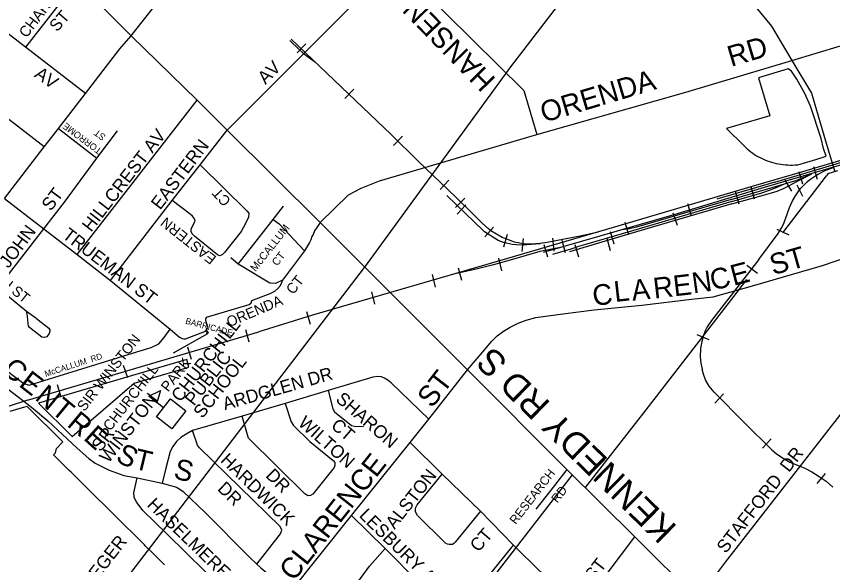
# Model space of a CAD drawing. Extents: x 586326 to 623965, y 4819854 to 4857850.
# Drawn here: x 600548 to 602126, y 4837806 to 4838866 of the extents above; entities that cross this region are included whole.
import ezdxf

# ---------------------------------------------------------------- set-up
doc = ezdxf.new("R2010")
doc.units = 0
for name, color, linetype in [('Lots_Concessions', 7, 'Continuous'), ('Major Rds and Hwys', 7, 'Continuous'), ('Major Rds Lbls', 7, 'Continuous'), ('Minor Rd Lbls', 7, 'Continuous'), ('Minor Rds', 7, 'Continuous'), ('Park Lbls', 7, 'Continuous'), ('Park Outlines', 7, 'Continuous'), ('Private Rd Lbls', 7, 'Continuous'), ('Private Rds', 7, 'Continuous'), ('Proposed Secondary Rds', 7, 'Continuous'), ('Railways_lbls', 7, 'Continuous'), ('School Syms_Lbls', 7, 'Continuous'), ('Secondary Rds Lbls', 7, 'Continuous')]:
    doc.layers.add(name, color=color, linetype=linetype)

msp = doc.modelspace()

# ---------------------------------------------------------------- linework, layer by layer
at = {"layer": 'Lots_Concessions'}
for p, q in [((601629.1, 4838931.8), (601503.9, 4838768.1)), ((601503.9, 4838768.1), (601221.3, 4838380.6)), ((602029.8, 4838447.5), (602114.2, 4838557.3)), ((602116.8, 4838561), (602114.2, 4838557.3)), ((602135.9, 4838566.7), (602116.8, 4838561)), ((600638.9, 4837619.9), (601221.5, 4838380.5)), ((601933.3, 4838321.5), (601960.4, 4838357.3)), ((601863.3, 4838230.8), (601933.3, 4838321.5)), ((601766, 4838105.2), (601863.3, 4838230.8)), ((601648.3, 4837955), (601766, 4838105.2)), ((601173.5, 4837398.1), (601623.3, 4837979.9))]:
    msp.add_line(p, q, dxfattribs=at)
at = {"layer": 'Major Rds and Hwys'}
for points in [[(601598.8, 4839262.5), (601662.4, 4839199.7), (601977.9, 4838883.5), (602008.2, 4838846.3), (602047.5, 4838780)], [(600770.4, 4838828.1), (600779.3, 4838839.3), (601056.4, 4839190.1)], [(600770.4, 4838828.1), (600762.3, 4838836.2), (600665.3, 4838933.2)], [(600682.1, 4838716.4), (600748.6, 4838803), (600770.4, 4838828.1)], [(600770.4, 4838828.1), (600898.3, 4838703.3)], [(602047.5, 4838780), (602085.6, 4838717.2), (602115.5, 4838614.2), (602130.2, 4838565)], [(600630.1, 4838649), (600682.1, 4838716.4)], [(600898.3, 4838703.3), (600955.7, 4838645.7)], [(600602.3, 4838613.3), (600626, 4838643.7), (600630.1, 4838649)], [(600955.7, 4838645.7), (601135.6, 4838466.9)], [(600525.5, 4838513.8), (600602.3, 4838613.3)], [(601135.6, 4838466.9), (601271.5, 4838331), (601420.2, 4838182.3)], [(601420.2, 4838182.3), (601612.8, 4837989.9)], [(601612.8, 4837989.9), (601744.1, 4837859.6)], [(601744.1, 4837859.6), (601864.5, 4837740.1)]]:
    msp.add_lwpolyline(points, dxfattribs=at)
at = {"layer": 'Minor Rd Lbls'}
for p, q in [((600918.3, 4838253), (600916.1, 4838259.3)), ((600852.5, 4838215.2), (600918.3, 4838253))]:
    msp.add_line(p, q, dxfattribs=at)
msp.add_lwpolyline([(600916.2, 4838259.3), (600916.9, 4838252.9), (600917.6, 4838255.3), (600919.6, 4838253.8)], close=True, dxfattribs=at)
at = {"layer": 'Minor Rds'}
for points in [[(600955.7, 4838645.7), (601279.1, 4838969.5)], [(601279.1, 4838969.5), (601529.1, 4838722.1), (601554.5, 4838637)], [(600665.3, 4838933.2), (600566.4, 4838805.8)], [(600566.4, 4838805.8), (600435.4, 4838907)], [(600602.3, 4838613.3), (600355.4, 4838804.2)], [(600682.1, 4838716.4), (600566.4, 4838805.8)], [(600666.1, 4838405.1), (600898.3, 4838703.3)], [(600630.1, 4838649), (600704, 4838591.6)], [(600704, 4838591.6), (600744.2, 4838644.6)], [(600601.7, 4838454.9), (600641.4, 4838506.3), (600704, 4838591.6)], [(600525.5, 4838513.8), (600601.7, 4838454.9)], [(601135.6, 4838466.9), (601129.3, 4838457.7), (601124.8, 4838450.9), (601122, 4838444.3), (601119.8, 4838439.9), (601117.9, 4838433.9), (601115.4, 4838428.4), (601105.3, 4838412.4)], [(601105.3, 4838412.4), (601062.7, 4838355.8)], [(601420.2, 4838182.3), (601453.7, 4838222.1), (601467.3, 4838237.6), (601478, 4838248.3), (601490.3, 4838257.4), (601503, 4838265.2), (601518.2, 4838272.8), (601533.9, 4838278.7), (601552.4, 4838283.4), (601604.6, 4838290.8), (601665.4, 4838298.7), (601757.4, 4838307.7), (601853.7, 4838318.9), (601895.2, 4838323.3), (601971.6, 4838344.8), (602106.5, 4838384.2), (602176.4, 4838408.1)], [(600730.4, 4838355.4), (600846.1, 4838260.8)], [(601003.5, 4838316.7), (601039.3, 4838329.9), (601047.8, 4838334.7), (601054, 4838339.6), (601059, 4838345.6), (601061.5, 4838351.3), (601062.7, 4838355.8)], [(600512.4, 4838341.1), (600568.1, 4838295.6)], [(600916.7, 4838270.8), (600914.6, 4838277.7), (600914.5, 4838280.6), (600916.2, 4838284), (600998.6, 4838308.8), (601002.5, 4838311.9), (601003.5, 4838316.7)], [(600568.1, 4838295.6), (600586, 4838282.7), (600587.2, 4838281.8), (600611.6, 4838262.8), (600613, 4838260), (600613.2, 4838257.4), (600611.9, 4838252.4), (600607.2, 4838246.4), (600602.6, 4838245)], [(600602.6, 4838245), (600598, 4838245.9), (600573.8, 4838264), (600571.9, 4838267.5), (600571.2, 4838271.6), (600570.7, 4838279), (600570.3, 4838285.8), (600569.2, 4838290.7), (600568.1, 4838295.6)], [(600846.1, 4838260.8), (600864.1, 4838245.3), (600869.3, 4838242.8), (600872.1, 4838242.4), (600875.2, 4838242.7)], [(601864.5, 4837740.1), (601874.1, 4837752.5), (601903.4, 4837790.1), (601919.4, 4837810.7), (602271.9, 4838263.5)], [(601345.6, 4838087), (601273.1, 4838157.3), (601266.7, 4838162.6), (601260, 4838166.3), (601254.3, 4838169.1), (601247.5, 4838169.5), (601237.4, 4838168.3), (601150.9, 4838142.3)], [(601150.9, 4838142.3), (601067.8, 4838117.3)], [(601150.9, 4838142.3), (601160.5, 4838107.1), (601163.6, 4838101.3), (601196.3, 4838075.2), (601201.9, 4838073.4), (601219.4, 4838073.1)], [(601067.8, 4838117.3), (600985.1, 4838093.2)], [(601067.8, 4838117.3), (601079.6, 4838082.1), (601084.5, 4838075), (601115.5, 4838043.9), (601160.9, 4838007.4), (601164, 4838003.4), (601164.3, 4837998), (601162.8, 4837994), (601121.6, 4837942.5), (601116.8, 4837939.4), (601112.2, 4837938.8), (601105.9, 4837943.2), (600997.5, 4838050.6), (600995.2, 4838056.9), (600985.1, 4838093.2)], [(600985.1, 4838093.2), (600889.1, 4838065)], [(600889.1, 4838065), (600876.7, 4838058), (600866.7, 4838051.5), (600858.3, 4838044.1), (600851.1, 4838034.1), (600845.9, 4838024.5), (600837.4, 4837992.4), (600830.3, 4837963.6)], [(601013.6, 4837807.2), (601059.1, 4837865.7), (601061.4, 4837872.4), (601058.7, 4837879.6), (600902.8, 4838031.6), (600898.6, 4838037), (600889.1, 4838065)], [(601309.5, 4838041.8), (601371.6, 4837980.9)], [(601612.8, 4837989.9), (601588.4, 4837959), (601552.3, 4837913.1)], [(601023.7, 4837684.4), (600839.3, 4837865.5), (600793.1, 4837911), (600779.8, 4837927.8), (600775.9, 4837936.6), (600775.7, 4837944.6), (600782.1, 4837973.7)], [(601445.4, 4837909.7), (601396.9, 4837849.6), (601393.9, 4837846.9), (601391.4, 4837845.3), (601388.2, 4837844.9), (601384.8, 4837844.9), (601381.7, 4837845.6), (601378.9, 4837847), (601376.5, 4837848.7), (601323.8, 4837901.3), (601321.3, 4837905.5), (601320.1, 4837908.7), (601319.8, 4837911.3), (601320, 4837913.8), (601320.7, 4837916.8), (601321.6, 4837919), (601323.4, 4837921.4), (601371.6, 4837980.9)], [(601371.6, 4837980.9), (601445.4, 4837909.7)], [(601261.4, 4837837.3), (601196.3, 4837900.8)], [(601445.4, 4837909.7), (601509.5, 4837844)], [(601639.2, 4837720.9), (601744.1, 4837859.6)], [(601337, 4837628.9), (601211.1, 4837752.8), (601206, 4837762.8), (601208.5, 4837772.1), (601230.9, 4837802.9), (601261.4, 4837837.3)], [(601396.8, 4837703.8), (601327.7, 4837770.5), (601261.4, 4837837.3)], [(601396.8, 4837703.8), (601509.5, 4837844)], [(601509.5, 4837844), (601561.4, 4837792.1), (601564.2, 4837788.4), (601565.8, 4837784.7), (601565.9, 4837781.6), (601565.2, 4837778), (601563.2, 4837774.4), (601559.9, 4837769.7), (601515.5, 4837711.2)]]:
    msp.add_lwpolyline(points, dxfattribs=at)
at = {"layer": 'Park Outlines'}
for points in [[(602046.7, 4838759.3), (602040.5, 4838763.9), (601983, 4838747), (602004.6, 4838673.5), (601921.1, 4838648.9), (601954.3, 4838615.7), (601957.5, 4838612.6), (601960.9, 4838609.6), (601964.4, 4838606.7), (601968, 4838603.9), (601971.7, 4838601.2), (601975.4, 4838598.7), (601979.3, 4838596.3), (601983.2, 4838594.1), (601987.2, 4838591.9), (601991.3, 4838590), (601995.5, 4838588.1), (601999.7, 4838586.5), (602003.9, 4838584.9), (602008.3, 4838583.6), (602012.6, 4838582.3), (602017, 4838581.3), (602021.5, 4838580.4), (602025.9, 4838579.6), (602030.4, 4838579), (602035, 4838578.6), (602039.5, 4838578.3), (602044, 4838578.2), (602048.5, 4838578.2), (602053.1, 4838578.4), (602057.6, 4838578.8), (602058.8, 4838578.9), (602093.8, 4838589.2), (602111.8, 4838594.5), (602113.8, 4838595.1), (602108.3, 4838610.3), (602103.9, 4838629.8), (602083.2, 4838692), (602072.5, 4838716.4), (602057.2, 4838744.1)], [(600877.8, 4838202.5), (600591.4, 4838118.2), (600656.4, 4838053.9), (600776.1, 4838156.7), (600882.1, 4838187.9)]]:
    msp.add_lwpolyline(points, close=True, dxfattribs=at)
msp.add_lwpolyline([(600835.1, 4837805.8), (600822.1, 4837818.6), (600811.7, 4837828.9), (600809.1, 4837831.5), (600797.8, 4837842.7), (600796.1, 4837844.3), (600794.6, 4837845.9), (600783.2, 4837857.2), (600772.3, 4837867.9), (600761.5, 4837878.7), (600745.5, 4837894.5), (600732.1, 4837907.8), (600730.5, 4837909.3), (600723.4, 4837916.4), (600719.1, 4837920.7), (600705.5, 4837934.1), (600692.1, 4837947.4), (600679.2, 4837960.1), (600666.7, 4837972.5), (600654.5, 4837984.5), (600650.7, 4837988.3), (600642.5, 4837996.4), (600631.2, 4838007.6), (600620.4, 4838018.3), (600624.2, 4838022.2), (600625.9, 4838030.4), (600638.6, 4838043.2), (600569.3, 4838111.7), (600559.6, 4838108.8), (600535.9, 4838101.8)], dxfattribs=at)
at = {"layer": 'Private Rds'}
for points in [[(600903.5, 4838578.6), (600993.8, 4838489.9), (600997.6, 4838485), (600997.4, 4838477.8), (600991, 4838464), (600983.3, 4838450.1), (600951.1, 4838409), (600946.6, 4838404.6), (600941.1, 4838402.9), (600937.4, 4838404.8), (600893.1, 4838440.9), (600888.5, 4838445.5), (600886.4, 4838450.1), (600886.3, 4838454.7), (600894.3, 4838469.8), (600892.9, 4838474.2), (600889.1, 4838479.1), (600884.7, 4838483), (600849.8, 4838509.5)], [(601044.8, 4838473.2), (601065.1, 4838498.5)], [(600977.5, 4838386.6), (601044.8, 4838473.2)], [(601044.8, 4838473.2), (601056.7, 4838464.5), (601105.3, 4838412.4)], [(600977.5, 4838386.6), (600963.2, 4838399.2)], [(601062.7, 4838355.8), (601049.4, 4838349.4), (601038.3, 4838350), (600985, 4838382.4), (600977.5, 4838386.6)], [(600781.3, 4838217), (600809.2, 4838225.6), (600823.9, 4838232.5), (600834.4, 4838244.7), (600846.1, 4838260.8)], [(600875.2, 4838242.7), (600914.3, 4838257.5), (600916.6, 4838260.5), (600918.3, 4838264.7), (600916.7, 4838270.8)], [(600631, 4838171), (600781.3, 4838217)], [(600492.8, 4838175.7), (600504.8, 4838191.7), (600512.8, 4838193.6), (600562.7, 4838156.2), (600573.2, 4838152.9), (600631, 4838171)]]:
    msp.add_lwpolyline(points, dxfattribs=at)
at = {"layer": 'Proposed Secondary Rds'}
for points in [[(602047.5, 4838780), (602282.7, 4838850.9), (602394.1, 4838883.9), (602407.1, 4838890.8), (602487.4, 4838975), (602521.9, 4838998)], [(601554.5, 4838637), (601842.3, 4838719.3), (602047.5, 4838780)], [(600903.5, 4838578.6), (600955.7, 4838645.7)], [(601135.6, 4838466.9), (601190.2, 4838520.8), (601215.1, 4838533.8), (601250.6, 4838547.8), (601554.5, 4838637)], [(600849.8, 4838509.5), (600903.5, 4838578.6)], [(600730.4, 4838355.4), (600849.8, 4838509.5)], [(600512.4, 4838341.1), (600601.7, 4838454.9)], [(600601.7, 4838454.9), (600666.1, 4838405.1)], [(600666.1, 4838405.1), (600730.4, 4838355.4)], [(601345.6, 4838087), (601420.2, 4838182.3)], [(600492.8, 4838175.7), (600541.1, 4838138.7), (600571.5, 4838115.2)], [(600571.5, 4838115.2), (600581.9, 4838107.1), (600609.1, 4838083.9), (600666, 4838030.9), (600688.8, 4838011), (600701, 4838002.3), (600715.3, 4837994.8), (600728.1, 4837988.8), (600756, 4837978.6), (600782.1, 4837973.7)], [(601309.5, 4838041.8), (601345.6, 4838087)], [(601196.3, 4837900.8), (601309.5, 4838041.8)], [(600782.1, 4837973.7), (600830.3, 4837963.6)], [(600830.3, 4837963.6), (600858.2, 4837955.7), (600864.6, 4837952.2), (600870.7, 4837947.1), (600913.9, 4837906.2)], [(600913.9, 4837906.2), (600998.7, 4837821.4), (601013.6, 4837807.2)], [(601079.3, 4837754.4), (601196.3, 4837900.8)], [(601013.6, 4837807.2), (601021, 4837799.7), (601051.9, 4837774.3), (601079.3, 4837754.4)]]:
    msp.add_lwpolyline(points, dxfattribs=at)
at = {"layer": 'Railways_lbls'}
for p, q in [((601077, 4838818.7), (601094.9, 4838801.2)), ((601108.3, 4838812.7), (601091.3, 4838794.7)), ((601094.9, 4838801.2), (601102.2, 4838795.2)), ((601102.2, 4838795.2), (601108.7, 4838790.1)), ((601108.7, 4838790.1), (601126.8, 4838777.2)), ((601200.7, 4838725), (601183.7, 4838707)), ((602014.7, 4838545.1), (602518.5, 4838697.1)), ((601294.6, 4838634), (601277.6, 4838616)), ((602183.2, 4838599.6), (602068, 4838565.1)), ((602089.5, 4838575.1), (602096.5, 4838551.1)), ((602068, 4838565.1), (601972.9, 4838537.3)), ((602055.7, 4838546), (602085.8, 4838561.2)), ((602060.7, 4838565.8), (602067.7, 4838541.8)), ((602061.8, 4838550.9), (602085.8, 4838561.2)), ((601384.5, 4838549.1), (601367.5, 4838531.1)), ((602014.7, 4838545.1), (601902.3, 4838512.2)), ((601930.4, 4838511.9), (602055.1, 4838548.3)), ((602016, 4838534.4), (602032, 4838541.5)), ((602033.6, 4838548.8), (602046.6, 4838527.8)), ((602041.8, 4838538.3), (602055.7, 4838546)), ((602055.1, 4838548.3), (602061.8, 4838550.9)), ((602069.5, 4838538.3), (602077, 4838545.7)), ((601972.9, 4838537.3), (601700, 4838456.6)), ((601938.1, 4838527.4), (601945.1, 4838503.4)), ((601967.8, 4838536.8), (601974.8, 4838512.8)), ((601989.4, 4838524.8), (602002.3, 4838528.9)), ((602002.3, 4838528.9), (602016, 4838534.4)), ((602008.1, 4838524.3), (602019.1, 4838528)), ((602019.1, 4838528), (602031, 4838532.6)), ((602031, 4838532.6), (602041.8, 4838538.3)), ((602054.4, 4838519), (602062.1, 4838530.3)), ((602057.3, 4838539.9), (602068.3, 4838517.9)), ((601415.5, 4838514.1), (601397.5, 4838496.1)), ((601930.4, 4838511.9), (601747.3, 4838458)), ((601931.2, 4838507.6), (601989.4, 4838524.8)), ((601931.6, 4838503.4), (601994.8, 4838520.7)), ((601994.8, 4838520.7), (602008.1, 4838524.3)), ((602047.9, 4838507.7), (602054.4, 4838519)), ((601417.5, 4838501.1), (601400.5, 4838483.1)), ((601931.6, 4838503.4), (601736.2, 4838445.7)), ((601931.2, 4838507.6), (601739.6, 4838451.3)), ((601845.5, 4838504.1), (601852.5, 4838480.1)), ((602039.1, 4838485), (602043, 4838496.4)), ((602043, 4838496.4), (602047.9, 4838507.7)), ((601817.5, 4838486.1), (601825.5, 4838462.1)), ((602031.7, 4838465.1), (602039.1, 4838485)), ((601724.5, 4838468.1), (601731.5, 4838444.1)), ((602026.6, 4838455.5), (602031.7, 4838465.1)), ((601470.8, 4838458.4), (601453.8, 4838439.4)), ((601700, 4838456.6), (601497.6, 4838397.5)), ((601739.6, 4838451.3), (601648.5, 4838424.7)), ((601696.5, 4838450.1), (601703.5, 4838426.1)), ((601733.9, 4838455), (601718.8, 4838453.1)), ((601747.3, 4838458), (601733.9, 4838455)), ((602018.5, 4838454.1), (602041.5, 4838443.1)), ((602020.8, 4838446), (602026.6, 4838455.5)), ((601497, 4838443.8), (601490, 4838419.8)), ((601528.3, 4838436.4), (601525.3, 4838411.4)), ((601584.5, 4838437.1), (601587.5, 4838412.1)), ((601602.5, 4838433.1), (601609.5, 4838409.1)), ((601736.2, 4838445.7), (601617.5, 4838410.6)), ((601689.5, 4838437.1), (601696.5, 4838413.1)), ((601983.7, 4838396), (602020.8, 4838446)), ((601603.2, 4838419.6), (601560.1, 4838410.9)), ((601567.8, 4838424.7), (601574.8, 4838400.7)), ((601620.2, 4838415.7), (601584.9, 4838405.4)), ((601635.1, 4838420.7), (601620.2, 4838415.7)), ((601635.5, 4838400.1), (601628.5, 4838424.1)), ((601648.5, 4838424.7), (601635.1, 4838420.7)), ((601560.1, 4838410.9), (601507.6, 4838395.5)), ((601497.6, 4838397.5), (601121.2, 4838287.9)), ((601470.5, 4838385.4), (601439.8, 4838377.9)), ((601507.6, 4838395.5), (601470.5, 4838385.4)), ((601480.5, 4838398.1), (601486.5, 4838374.1)), ((601983.7, 4838396), (601891.8, 4838277.7)), ((601960.7, 4838384.6), (601980.7, 4838369.6)), ((601439.8, 4838377.9), (601399.9, 4838368.9)), ((601402.7, 4838379.8), (601408.7, 4838355.8)), ((601352.3, 4838366.5), (601358.3, 4838342.5)), ((601234.7, 4838333.5), (601240.7, 4838309.5)), ((601109.5, 4838295), (601116.5, 4838271)), ((601121.2, 4838287.9), (601017, 4838255.9)), ((601891.8, 4838277.7), (601883.9, 4838265.3)), ((600991.1, 4838260.5), (600998.1, 4838236.5)), ((601879.6, 4838257.6), (601875.8, 4838247)), ((601883.9, 4838265.3), (601879.6, 4838257.6)), ((600570, 4838123.8), (601017, 4838255.9)), ((601863.8, 4838251), (601886.8, 4838241)), ((601875.8, 4838247), (601873.5, 4838237.3)), ((600879.3, 4838227.2), (600886.3, 4838203.2)), ((601873.5, 4838237.3), (601871, 4838223.4)), ((601871, 4838223.4), (601869.9, 4838207.9)), ((601869.9, 4838207.9), (601871.4, 4838195.7)), ((601871.4, 4838195.7), (601873.9, 4838183.6)), ((600755.1, 4838191.7), (600763.1, 4838167.7)), ((601876.5, 4838174.3), (601873.9, 4838183.6)), ((601880.8, 4838163.4), (601876.5, 4838174.3)), ((601887.6, 4838151.1), (601880.8, 4838163.4)), ((600627.6, 4838154.3), (600634.6, 4838130.3)), ((601897.1, 4838139.6), (601887.6, 4838151.1)), ((601956.6, 4838079.5), (601897.1, 4838139.6)), ((601898.5, 4838118.1), (601915.5, 4838136.1)), ((601956.6, 4838079.5), (602008.6, 4838027.9)), ((601990.5, 4838031.1), (602007.5, 4838049.1)), ((602008.6, 4838027.9), (602016.9, 4838020.9)), ((602016.9, 4838020.9), (602027.2, 4838013.8)), ((602027.2, 4838013.8), (602043.7, 4838004.4)), ((602043.7, 4838004.4), (602058.6, 4837998.1)), ((602058.6, 4837998.1), (602072.3, 4837992.7)), ((602072.3, 4837992.7), (602086.3, 4837985.5)), ((602086.3, 4837985.5), (602100.5, 4837976.4)), ((602096.5, 4837963.1), (602112.5, 4837982.1)), ((602100.5, 4837976.4), (602114, 4837967.5)), ((602114, 4837967.5), (602126.7, 4837956))]:
    msp.add_line(p, q, dxfattribs=at)
for points in [[(601673, 4838448.7), (601641.7, 4838441.5), (601574.2, 4838428.6), (601560, 4838426.5), (601545, 4838425), (601528.9, 4838425.8), (601511.6, 4838429.4), (601493, 4838436.1), (601487.8, 4838438.5), (601465.6, 4838451.2), (601460.3, 4838455.7), (601449.7, 4838465), (601433.7, 4838480.6), (601398.1, 4838516), (601325.4, 4838585.8), (601272.9, 4838636.9), (601079.9, 4838821.5)], [(602767.4, 4838762.2), (602752, 4838757.8), (602624.7, 4838719.7), (601993.6, 4838534.6), (601819.5, 4838482.1), (601566.7, 4838409.2)], [(602089.9, 4838555.6), (602098.5, 4838560.8), (602113, 4838568), (602125.9, 4838572.9)], [(602077, 4838545.7), (602082.4, 4838550.3), (602089.9, 4838555.6)], [(602062.1, 4838530.3), (602064.9, 4838533.6), (602069.5, 4838538.3)], [(601560.8, 4838426.2), (601526.8, 4838423.5), (601515.3, 4838424), (601507.6, 4838424.7), (601498.7, 4838426.4), (601490.1, 4838428.8), (601480, 4838432.4), (601453.5, 4838449.1), (601451.5, 4838451.1), (601380.5, 4838519.1)], [(600570, 4838123.8), (600536.6, 4838113), (600107.9, 4837987.8), (600067.5, 4837976.3), (600036, 4837966.5), (600019.7, 4837961.9)]]:
    msp.add_lwpolyline(points, dxfattribs=at)
at = {"layer": 'School Syms_Lbls'}
msp.add_line((600832.7, 4838109.3), (600804.3, 4838131.5), dxfattribs=at)
for points in [[(600804.3, 4838131.5), (600827.1, 4838142.5), (600820.2, 4838119)], [(600819.1, 4838091.8), (600846.3, 4838126.7), (600875.9, 4838103.6), (600848.7, 4838068.7)]]:
    msp.add_lwpolyline(points, close=True, dxfattribs=at)

# ---------------------------------------------------------------- texts
at = {"layer": 'Major Rds Lbls'}
msp.add_text('KENNEDY RD S', height=49.998, rotation=135.6793, dxfattribs=at).set_placement((601827.4, 4837879.1))
at = {"layer": 'Minor Rd Lbls'}
for s, height, rotation, p in [('HANSEN  RD S', 39.996, 134.3462, (601476.9, 4838744.3)), ('CHARLES', 20.85, 52.5083, (600568.2, 4838822.5)), ('ST', 23.06, 49.0743, (600627.4, 4838834.3)), ('AV', 25, 45.169, (601030, 4838732.9)), ('AV', 25, 324.8412, (600581.6, 4838749.6)), ('TORROME', 12.85, 143.4262, (600714.8, 4838608.5)), ('HILLCREST AV', 25.002, 52.2218, (600693.1, 4838447.3)), ('  ST', 12.85, 143.4262, (600730.1, 4838629.1)), ('EASTERN', 25, 52.6507, (600826.5, 4838490.1)), ('JOHN     ST', 25.002, 53.4207, (600533.4, 4838377.3)), ('TRUEMAN ST', 25, 322.5494, (600635.6, 4838438.9)), ('T', 40, 15.8114, (602045.1, 4838374.5)), ('LYNCH ST', 20, 321.4329, (600461, 4838392.4)), ('S', 40, 15.8114, (602011.1, 4838365.2)), ('E', 40, 14.6973, (601934.6, 4838344.6)), ('E', 40, 6.5746, (601820.2, 4838324.4)), ('N', 40, 7.8533, (601856.8, 4838330.1)), ('C', 40, 14.6973, (601894.9, 4838335.1)), ('CT', 20, 51.591, (601083.7, 4838326.7)), ('L', 40, 6.5746, (601705.6, 4838313.4)), ('A', 40, 6.5746, (601739.5, 4838315.8)), ('R', 40, 6.5746, (601781.6, 4838320)), ('C', 40, 6.5746, (601664.3, 4838305.9)), ('BARRICADE', 12, 345.1826, (600874.4, 4838271.8)), ('ARDGLEN DR', 25, 15.9897, (600951.4, 4838104.2)), ('SHARON', 25, 319.0283, (601164.1, 4838123)), ('WILTON', 25, 318.3665, (601091.5, 4838077.1)), ('CT', 25, 319.0283, (601154.9, 4838072.1)), ('HARDWICK', 25, 315.7903, (600941.5, 4838006.1)), ('STAFFORD  DR', 25.002, 52.0755, (601919.6, 4837826.3)), ('DR', 25, 315, (601028.9, 4837976.9)), ('ALSTON', 25, 51.8013, (601279.5, 4837873.1)), ('RESEARCH', 17, 52.2866, (601513.8, 4837882.6)), ('DR', 25, 315.7903, (600935.5, 4837951.1)), ('RD', 17, 51.8489, (601594.2, 4837924)), ('HASELMERE AV', 25.002, 315.9429, (600799.5, 4837919.8)), ('LESBURY AV', 25, 315.757, (601209.5, 4837899.4)), ('CT', 25, 49.5538, (601441.9, 4837828.9)), ('DEAN ST', 25, 52.4429, (601602.4, 4837690.9))]:
    msp.add_text(s, height=height, rotation=rotation, dxfattribs=at).set_placement(p)
at = {"layer": 'Park Lbls'}
for s, height, p in [('SIR WINSTON', 19.992, (600679.9, 4838100.7)), ('PARK', 19.99, (600842, 4838138.5)), ('CHURCHILL', 19.99, (600730.1, 4838062.9))]:
    msp.add_text(s, height=height, rotation=52, dxfattribs=at).set_placement(p)
at = {"layer": 'Private Rd Lbls'}
for s, height, rotation, p in [('CT', 20, 132.5305, (600964.4, 4838509.8)), ('EASTERN', 20, 141.5533, (600936.6, 4838400.3)), ('McCALLUM', 15, 51.6135, (601010.8, 4838371.3)), ('CT', 15, 51.8332, (601052.7, 4838382)), ('ORENDA', 20, 22.8657, (600959.9, 4838264.6)), ('McCALLUM  RD', 11.741, 17.7259, (600605.2, 4838168.8))]:
    msp.add_text(s, height=height, rotation=rotation, dxfattribs=at).set_placement(p)
at = {"layer": 'School Syms_Lbls'}
for s, p in [('CHURCHILL', (600865.4, 4838118.6)), ('PUBLIC', (600891.7, 4838111.5)), ('SCHOOL', (600908.2, 4838087.1)), ('WINSTON', (600726.6, 4838000.7)), ('SR.', (600711.4, 4838022.6)), ('CARDINAL LEGER', (600584.4, 4837620.7))]:
    msp.add_text(s, height=25, rotation=52, dxfattribs=at).set_placement(p)
at = {"layer": 'Secondary Rds Lbls'}
for s, height, rotation, p in [('ORENDA          RD', 40.002, 16.6121, (601568.2, 4838659.8)), ('C', 40, 322.125, (600519.5, 4838178.1)), ('E', 40, 322.125, (600551.5, 4838152.1)), ('ST', 40, 52.2061, (601351.9, 4838106.9)), ('N', 40, 320.5826, (600582.5, 4838126.1)), ('T', 40, 320.5826, (600613.5, 4838101.1)), ('R', 40, 320.0425, (600644.5, 4838075.1)), ('E', 40, 317.8624, (600676.5, 4838049.1)), ('S', 40, 332.418, (600738.5, 4838007.1)), ('T', 40, 346.5413, (600773.5, 4837992.1)), ('CLARENCE', 40, 51.5739, (601084.6, 4837772.2)), ('S', 40, 346.5413, (600850.5, 4837973.1))]:
    msp.add_text(s, height=height, rotation=rotation, dxfattribs=at).set_placement(p)

doc.saveas('drawing.dxf')
